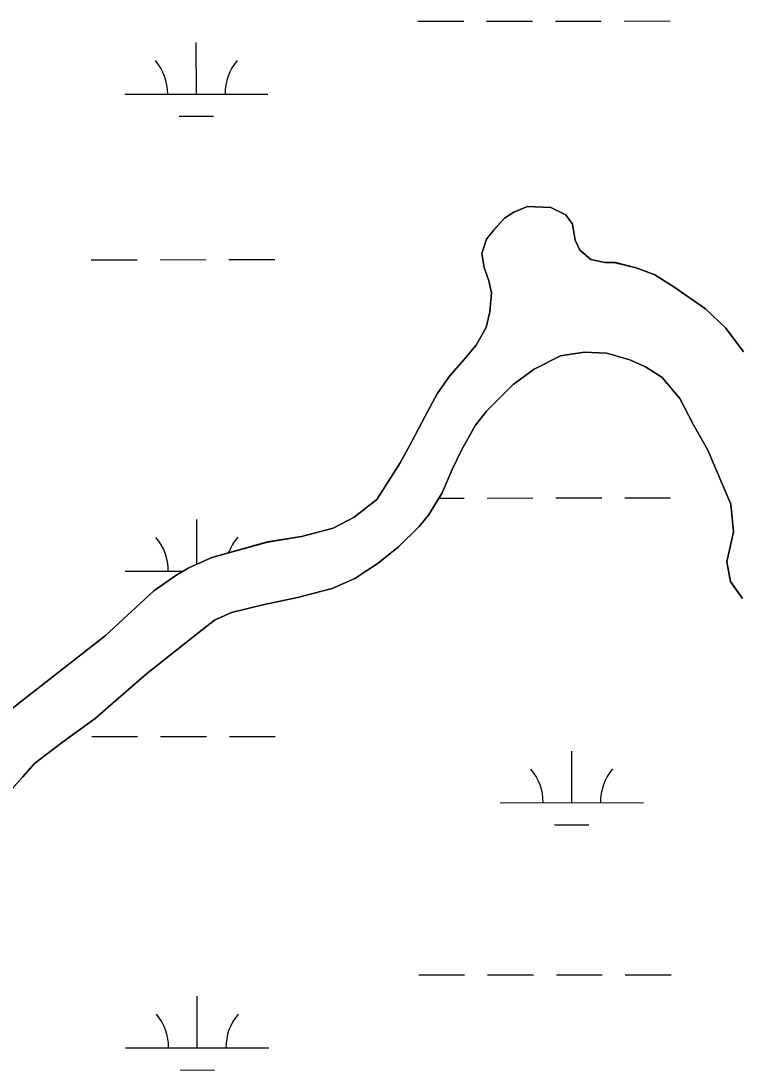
# Model space of a CAD drawing. Extents: x 3297753 to 3335611, y 652252 to 677623.
# Drawn here: x 3317648 to 3318149, y 663831 to 664563 of the extents above; entities that cross this region are included whole.
import ezdxf

# ---------------------------------------------------------------- set-up
doc = ezdxf.new("R2010")
doc.units = 0
for name, color, linetype in [('V-SITE-VEGE', 7, 'Continuous'), ('V-TOPO-SHOR', 7, 'Continuous'), ('V-WETL-SWMP', 7, 'Continuous')]:
    doc.layers.add(name, color=color, linetype=linetype)

msp = doc.modelspace()

# ---------------------------------------------------------------- linework, layer by layer
at = {"layer": 'V-SITE-VEGE'}
for p, q in [((3317992.13, 664429.92), (3317985.57, 664425.68)), ((3318001.63, 664433.83), (3317992.13, 664429.92)), ((3318017.99, 664433.16), (3318001.63, 664433.83)), ((3318028.3, 664427.9), (3318017.99, 664433.16)), ((3317985.57, 664425.68), (3317977.87, 664417.18)), ((3318033.03, 664421.51), (3318028.3, 664427.9)), ((3317977.87, 664417.18), (3317972.95, 664410.97)), ((3318034.98, 664410.21), (3318033.03, 664421.51)), ((3317972.95, 664410.97), (3317969.82, 664400.99)), ((3318038.24, 664403.33), (3318034.98, 664410.21)), ((3317969.82, 664400.99), (3317971.28, 664391.16)), ((3318045.76, 664396.77), (3318038.24, 664403.33)), ((3318055.58, 664394.63), (3318045.76, 664396.77)), ((3318062.95, 664394.62), (3318055.58, 664394.63)), ((3318077.34, 664390.99), (3318062.95, 664394.62)), ((3317971.28, 664391.16), (3317974.54, 664381.99)), ((3318090.43, 664386.22), (3318077.34, 664390.99)), ((3318103.68, 664377.86), (3318090.43, 664386.22)), ((3317974.54, 664381.99), (3317976.49, 664373.64)), ((3317976.49, 664373.64), (3317975.32, 664360.22)), ((3318125.91, 664362.44), (3318103.68, 664377.86)), ((3317975.32, 664360.22), (3317972.85, 664349.42)), ((3318139.97, 664348.99), (3318125.91, 664362.44)), ((3317972.85, 664349.42), (3317965.79, 664337.16)), ((3318152.38, 664332.44), (3318139.97, 664348.99)), ((3317965.79, 664337.16), (3317957.43, 664327.02)), ((3317957.43, 664327.02), (3317947.26, 664315.42)), ((3318006.35, 664320.23), (3318024.7, 664329.54)), ((3318024.7, 664329.54), (3318041.24, 664332.13)), ((3318041.24, 664332.13), (3318056.79, 664331.45)), ((3318056.79, 664331.45), (3318072.98, 664326.84)), ((3318072.98, 664326.84), (3318083.94, 664321.91)), ((3317991.61, 664309.62), (3318006.35, 664320.23)), ((3318083.94, 664321.91), (3318095.55, 664314.53)), ((3317947.26, 664315.42), (3317938.57, 664303.16)), ((3318095.55, 664314.53), (3318107.81, 664299.94)), ((3317972.92, 664290.99), (3317991.61, 664309.62)), ((3317938.57, 664303.16), (3317930.19, 664287.62)), ((3318107.81, 664299.94), (3318117.43, 664281.43)), ((3317965.38, 664281.34), (3317972.92, 664290.99)), ((3317930.19, 664287.62), (3317921, 664269.96)), ((3317955.85, 664264.17), (3317965.38, 664281.34)), ((3318117.43, 664281.43), (3318127.55, 664263.73)), ((3317921, 664269.96), (3317912.79, 664254.91)), ((3317949.12, 664250.44), (3317955.85, 664264.17)), ((3318127.55, 664263.73), (3318143.47, 664226.08)), ((3317912.79, 664254.91), (3317896.54, 664229.4)), ((3317942.06, 664234.08), (3317949.12, 664250.44)), ((3317932.54, 664218.38), (3317942.06, 664234.08)), ((3317896.54, 664229.4), (3317880.65, 664216.99)), ((3318143.47, 664226.08), (3318145.41, 664206.76)), ((3317880.65, 664216.99), (3317866.07, 664209.48)), ((3317926.14, 664210.53), (3317932.54, 664218.38)), ((3317911.55, 664196.31), (3317926.14, 664210.53)), ((3317843.96, 664203.63), (3317820.22, 664199.73)), ((3317866.07, 664209.48), (3317843.96, 664203.63)), ((3318145.41, 664206.76), (3318140.79, 664185.98)), ((3317820.22, 664199.73), (3317781.41, 664188.99)), ((3317897.46, 664185.04), (3317911.55, 664196.31)), ((3317781.41, 664188.99), (3317765.2, 664181.82)), ((3317765.2, 664181.82), (3317756.35, 664176.27)), ((3317881.07, 664174.27), (3317897.46, 664185.04)), ((3318140.79, 664185.98), (3318143.22, 664172.07)), ((3317756.35, 664176.27), (3317740.78, 664165.65)), ((3317865.34, 664167.42), (3317881.07, 664174.27)), ((3317841.11, 664161.07), (3317865.34, 664167.42)), ((3318143.22, 664172.07), (3318151.61, 664160.25)), ((3317740.78, 664165.65), (3317706.85, 664134.28)), ((3317817.04, 664155.87), (3317841.11, 664161.07)), ((3317795.1, 664150.51), (3317817.04, 664155.87)), ((3317768.06, 664133.36), (3317783.14, 664145.12)), ((3317783.14, 664145.12), (3317795.1, 664150.51)), ((3317706.85, 664134.28), (3317648.51, 664088.71)), ((3317735.78, 664107.88), (3317768.06, 664133.36)), ((3317699.88, 664076.51), (3317735.78, 664107.88)), ((3317648.51, 664088.71), (3317629, 664073.35)), ((3317677.27, 664060.02), (3317699.88, 664076.51)), ((3317657.6, 664045.32), (3317677.27, 664060.02)), ((3317640.06, 664025.21), (3317657.6, 664045.32))]:
    msp.add_line(p, q, dxfattribs=at)
at = {"layer": 'V-TOPO-SHOR'}
for points in [[(3317629, 664073.35), (3317648.51, 664088.71), (3317706.85, 664134.28), (3317740.78, 664165.65), (3317756.35, 664176.27), (3317765.2, 664181.82), (3317781.41, 664188.99), (3317820.22, 664199.73), (3317843.96, 664203.63), (3317866.07, 664209.48), (3317880.65, 664216.99), (3317896.54, 664229.4), (3317912.79, 664254.91), (3317921, 664269.96), (3317930.19, 664287.62), (3317938.57, 664303.16), (3317947.26, 664315.42), (3317957.43, 664327.02), (3317965.79, 664337.16), (3317972.85, 664349.42), (3317975.32, 664360.22), (3317976.49, 664373.64), (3317974.54, 664381.99), (3317971.28, 664391.16), (3317969.82, 664400.99), (3317972.95, 664410.97), (3317977.87, 664417.18), (3317985.57, 664425.68), (3317992.13, 664429.92), (3318001.63, 664433.83), (3318017.99, 664433.16), (3318028.3, 664427.9), (3318033.03, 664421.51), (3318034.98, 664410.21), (3318038.24, 664403.33), (3318045.76, 664396.77), (3318055.58, 664394.63), (3318062.95, 664394.62), (3318077.34, 664390.99), (3318090.43, 664386.22), (3318103.68, 664377.86), (3318125.91, 664362.44), (3318139.97, 664348.99), (3318152.38, 664332.44)], [(3318140.79, 664185.98), (3318145.41, 664206.76), (3318143.47, 664226.08), (3318127.55, 664263.73), (3318117.43, 664281.43), (3318107.81, 664299.94), (3318095.55, 664314.53), (3318083.94, 664321.91), (3318072.98, 664326.84), (3318056.79, 664331.45), (3318041.24, 664332.13), (3318024.7, 664329.54), (3318006.36, 664320.23), (3317991.61, 664309.62), (3317972.92, 664290.99), (3317965.37, 664281.34), (3317955.85, 664264.17), (3317949.12, 664250.43), (3317942.06, 664234.08), (3317932.54, 664218.38), (3317926.14, 664210.53), (3317911.55, 664196.31), (3317897.46, 664185.04), (3317881.07, 664174.27), (3317865.35, 664167.42), (3317841.11, 664161.07), (3317817.04, 664155.87), (3317795.1, 664150.51), (3317783.14, 664145.12), (3317768.06, 664133.36), (3317735.78, 664107.88), (3317699.88, 664076.51), (3317677.27, 664060.02), (3317657.6, 664045.32), (3317649.24, 664035.67), (3317640.06, 664025.21)], [(3318151.61, 664160.25), (3318143.22, 664172.06), (3318140.79, 664185.98)]]:
    msp.add_lwpolyline(points, dxfattribs=at)
at = {"layer": 'V-WETL-SWMP'}
for p, q in [((3317925.09, 664563.06), (3317957.09, 664563.09)), ((3317973.09, 664563.11), (3318005.09, 664563.14)), ((3318021.09, 664563.16), (3318053.09, 664563.19)), ((3318069.09, 664563.21), (3318101.09, 664563.24)), ((3317770.55, 664512.16), (3317770.52, 664548.16)), ((3317720.55, 664512.11), (3317820.55, 664512.21)), ((3317758.57, 664496.72), (3317782.57, 664496.74)), ((3317992.13, 664429.94), (3317985.58, 664425.69)), ((3318001.63, 664433.85), (3317992.13, 664429.94)), ((3318018, 664433.17), (3318001.63, 664433.85)), ((3318028.3, 664427.92), (3318018, 664433.17)), ((3317985.58, 664425.69), (3317977.87, 664417.19)), ((3318033.04, 664421.52), (3318028.3, 664427.92)), ((3317977.87, 664417.19), (3317972.95, 664410.98)), ((3318034.98, 664410.23), (3318033.04, 664421.52)), ((3317972.95, 664410.98), (3317969.83, 664401)), ((3318038.25, 664403.35), (3318034.98, 664410.23)), ((3317969.83, 664401), (3317971.28, 664391.18)), ((3318045.77, 664396.79), (3318038.25, 664403.35)), ((3317697.26, 664396.65), (3317729.26, 664396.69)), ((3317745.26, 664396.7), (3317777.26, 664396.74)), ((3317793.26, 664396.75), (3317825.26, 664396.78)), ((3318055.58, 664394.64), (3318045.77, 664396.79)), ((3318062.95, 664394.63), (3318055.58, 664394.64)), ((3318077.35, 664391.01), (3318062.95, 664394.63)), ((3317971.28, 664391.18), (3317974.54, 664382.01)), ((3318090.43, 664386.24), (3318077.35, 664391.01)), ((3318103.68, 664377.87), (3318090.43, 664386.24)), ((3317974.54, 664382.01), (3317976.49, 664373.66)), ((3317976.49, 664373.66), (3317975.33, 664360.24)), ((3318125.92, 664362.45), (3318103.68, 664377.87)), ((3317975.33, 664360.24), (3317972.85, 664349.44)), ((3318139.97, 664349.01), (3318125.92, 664362.45)), ((3317972.85, 664349.44), (3317965.79, 664337.17)), ((3318152.38, 664332.45), (3318139.97, 664349.01)), ((3317965.79, 664337.17), (3317957.43, 664327.04)), ((3317957.43, 664327.04), (3317947.26, 664315.43)), ((3318006.36, 664320.23), (3318024.7, 664329.53)), ((3318024.7, 664329.53), (3318041.24, 664332.12)), ((3318041.24, 664332.12), (3318056.79, 664331.44)), ((3318056.79, 664331.44), (3318072.98, 664326.84)), ((3318072.98, 664326.84), (3318083.94, 664321.91)), ((3317991.61, 664309.62), (3318006.36, 664320.23)), ((3318083.94, 664321.91), (3318095.55, 664314.52)), ((3317947.26, 664315.43), (3317938.57, 664303.17)), ((3318095.55, 664314.52), (3318107.81, 664299.94)), ((3317972.92, 664290.99), (3317991.61, 664309.62)), ((3317938.57, 664303.17), (3317930.2, 664287.63)), ((3318107.81, 664299.94), (3318117.43, 664281.42)), ((3317965.37, 664281.34), (3317972.92, 664290.99)), ((3317930.2, 664287.63), (3317921, 664269.97)), ((3317955.85, 664264.17), (3317965.37, 664281.34)), ((3318117.43, 664281.42), (3318127.55, 664263.73)), ((3317921, 664269.97), (3317912.79, 664254.93)), ((3317949.12, 664250.43), (3317955.85, 664264.17)), ((3318127.55, 664263.73), (3318143.47, 664226.08)), ((3317912.79, 664254.93), (3317896.55, 664229.42)), ((3317942.05, 664234.07), (3317949.12, 664250.43)), ((3317932.54, 664218.38), (3317942.05, 664234.07)), ((3317896.55, 664229.42), (3317880.65, 664217)), ((3317939.83, 664230.4), (3317957.43, 664230.42)), ((3317973.43, 664230.43), (3318005.43, 664230.47)), ((3318021.43, 664230.48), (3318053.43, 664230.52)), ((3318069.43, 664230.53), (3318101.43, 664230.56)), ((3318143.47, 664226.08), (3318145.4, 664206.76)), ((3317880.65, 664217), (3317866.07, 664209.5)), ((3317926.14, 664210.53), (3317932.54, 664218.38)), ((3317770.89, 664184.35), (3317770.86, 664215.49)), ((3317911.55, 664196.31), (3317926.14, 664210.53)), ((3317843.97, 664203.64), (3317820.23, 664199.75)), ((3317866.07, 664209.5), (3317843.97, 664203.64)), ((3318145.4, 664206.76), (3318140.78, 664185.99)), ((3317820.23, 664199.75), (3317781.42, 664189.01)), ((3317897.45, 664185.04), (3317911.55, 664196.31)), ((3317781.42, 664189.01), (3317765.2, 664181.83)), ((3317765.2, 664181.83), (3317756.35, 664176.28)), ((3317881.07, 664174.26), (3317897.45, 664185.04)), ((3318140.78, 664185.99), (3318143.23, 664172.08)), ((3317720.89, 664179.43), (3317761.45, 664179.48)), ((3317756.35, 664176.28), (3317740.79, 664165.67)), ((3317865.34, 664167.42), (3317881.07, 664174.26)), ((3317841.11, 664161.07), (3317865.34, 664167.42)), ((3318143.23, 664172.08), (3318151.62, 664160.26)), ((3317740.79, 664165.67), (3317706.85, 664134.3)), ((3317817.04, 664155.87), (3317841.11, 664161.07)), ((3317795.1, 664150.5), (3317817.04, 664155.87)), ((3317768.06, 664133.36), (3317783.14, 664145.12)), ((3317783.14, 664145.12), (3317795.1, 664150.5)), ((3317706.85, 664134.3), (3317648.51, 664088.72)), ((3317735.78, 664107.88), (3317768.06, 664133.36)), ((3317699.88, 664076.51), (3317735.78, 664107.88)), ((3317648.51, 664088.72), (3317629.01, 664073.37)), ((3317677.27, 664060.01), (3317699.88, 664076.51)), ((3317697.6, 664063.98), (3317729.6, 664064.01)), ((3317745.6, 664064.03), (3317777.6, 664064.06)), ((3317793.6, 664064.08), (3317825.6, 664064.11)), ((3317657.6, 664045.31), (3317677.27, 664060.01)), ((3318032.49, 664017.89), (3318032.46, 664053.89)), ((3317649.24, 664035.67), (3317657.6, 664045.31)), ((3317640.06, 664025.21), (3317649.24, 664035.67)), ((3317982.49, 664017.84), (3318082.49, 664017.94)), ((3318020.51, 664002.45), (3318044.51, 664002.47)), ((3317925.77, 663897.71), (3317957.77, 663897.74)), ((3317973.77, 663897.76), (3318005.77, 663897.79)), ((3318021.77, 663897.81), (3318053.77, 663897.84)), ((3318069.77, 663897.86), (3318101.77, 663897.89)), ((3317771.23, 663846.81), (3317771.2, 663882.81)), ((3317721.23, 663846.76), (3317821.23, 663846.86)), ((3317759.25, 663831.37), (3317783.25, 663831.39))]:
    msp.add_line(p, q, dxfattribs=at)
for centre, start, end in [((3317715.31, 664512.58), 359.28648, 40.83014), ((3317825.8, 664512.69), 139.28648, 180.83014), ((3317715.65, 664179.9), 359.28648, 40.83014), ((3317826.14, 664180.02), 139.28648, 159.71745), ((3317977.25, 664018.31), 359.28648, 40.83014), ((3318087.74, 664018.42), 139.28648, 180.83014), ((3317715.99, 663847.23), 359.28648, 40.83014), ((3317826.47, 663847.34), 139.28648, 180.83014)]:
    msp.add_arc(centre, 35.25, start, end, dxfattribs=at)

doc.saveas('drawing.dxf')
